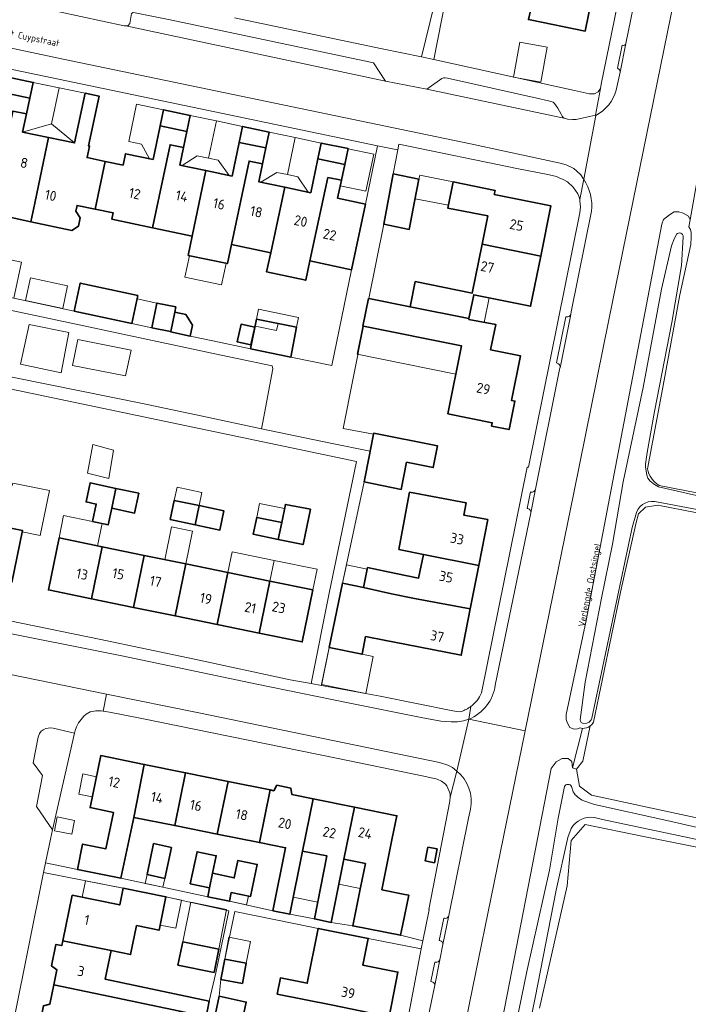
# Model space of a CAD drawing. Header units: metres. Extents: x 149984 to 156489, y 469398 to 478068.
# Tile 300 of 656: x 154175 to 154264, y 471790 to 471922. Entities that reach past the tile are written whole.
import ezdxf
from ezdxf.enums import TextEntityAlignment as Align

# ---------------------------------------------------------------- set-up
doc = ezdxf.new("R2010")
doc.units = ezdxf.units.M
doc.header["$LTSCALE"] = 0.75
for name, color, linetype, lineweight in [('B-WE-GR-BEPLANTING_CULTUUR_HEESTERS-GV', 252, 'Continuous', 18), ('B-WE-GR-GRAS-GV', 252, 'Continuous', 13), ('B-WE-OG-BEBOUWING-GV', 6, 'Continuous', 35), ('B-WE-OG-BEBOUWING-T18', 1, 'Continuous', 18), ('B-WE-OG-BEBOUWING_LUIFEL-GV', 6, 'Continuous', 18), ('B-WE-OG-BEBOUWING_OVERBOUWING-GV', 6, 'Continuous', 18), ('B-WE-OG-TERREIN_ERF-GV', 252, 'Continuous', 18), ('B-WE-OG-TERREIN_OEVER-GV', 252, 'Continuous', 18), ('B-WE-OG-TOPOGRAFIE-T18', 7, 'Continuous', 18), ('B-WE-OG-WATER_SLOOT-GV', 252, 'Continuous', 18), ('B-WE-OG-WEG-GV', 252, 'Continuous', 18), ('B-WE-VH-OPENVERHARDING_BETONSTRAATSTEEN-GV', 252, 'Continuous', 18), ('B-WE-VH-OPENVERHARDING_STRAATBAKSTEEN-GV', 252, 'Continuous', 18), ('B-WE-VH-OPENVERHARDING_TEGEL-GV', 252, 'Continuous', 18)]:
    doc.layers.add(name, color=color, linetype=linetype, lineweight=lineweight)
doc.styles.add('NLCS-ISO-M500-T18', font='NLCS-ISO.ttf', dxfattribs={"height": 0.9})
doc.styles.add('NLCS-ISO-M750-T18', font='NLCS-ISO.ttf', dxfattribs={"height": 1.35})

msp = doc.modelspace()

# ---------------------------------------------------------------- linework, layer by layer
at = {"layer": 'B-WE-GR-BEPLANTING_CULTUUR_HEESTERS-GV', "flags": 128}
msp.add_lwpolyline([(154182.295, 471826.431), (154179.45, 471827.09), (154179.09, 471827.14), (154178.43, 471827.06), (154178.11, 471826.9), (154177.83, 471826.7), (154177.61, 471826.4), (154177.4, 471825.89), (154176.77, 471822.45), (154177.98, 471820.76), (154177.19, 471816.63), (154179.33, 471813.507)], close=True, dxfattribs=at)
at = {"layer": 'B-WE-GR-GRAS-GV', "flags": 128}
for points in [[(154268.14, 471901.05), (154267.46, 471901.12), (154267.15, 471901.12), (154266.85, 471901.08), (154266.51, 471900.99), (154266.33, 471900.85), (154266.19, 471900.55), (154265.91, 471900.27), (154265.621, 471900.252), (154265.399, 471898.965), (154264.73, 471895.207), (154264.576, 471894.258), (154264.8, 471893.9), (154264.87, 471893.5), (154264.87, 471892.88), (154264.84, 471891.9), (154263.37, 471885.13), (154261.02, 471872.51), (154259.006, 471861.839)], [(154260.567, 471859.62), (154272.5, 471857.3), (154298.16, 471852.35), (154313.437, 471849.128), (154314.518, 471849.158)], [(154314.067, 471845.046), (154303.44, 471847.83), (154289.358, 471850.806), (154278.066, 471853.554), (154260.431, 471856.968), (154258.741, 471856.708), (154257.832, 471855.798), (154257.497, 471854.66), (154255.407, 471845.327), (154251.789, 471827.914)], [(154249.515, 471821.622), (154249.905, 471819.348), (154251.529, 471818.114), (154285.9, 471810.707), (154306.366, 471806.744), (154307.926, 471807.069), (154308.618, 471807.85), (154315.575, 471843.657)], [(154251.362, 471827.397), (154250.36, 471822.662), (154249.515, 471821.622)], [(154298.688, 471773.844), (154305.434, 471800.038), (154304.773, 471802.286), (154300.672, 471804.006), (154282.813, 471807.71), (154258.471, 471812.605), (154250.666, 471814.193), (154248.813, 471812.076), (154248.284, 471805.991), (154244.58, 471789.587)]]:
    msp.add_lwpolyline(points, dxfattribs=at)
at = {"layer": 'B-WE-GR-GRAS-GV'}
for points in [[(154259.006, 471861.839, 0.2058456), (154260.567, 471859.62)], [(154251.789, 471827.914, -0.1097795), (154251.362, 471827.397)]]:
    msp.add_lwpolyline(points, format="xyb", dxfattribs=at)
at = {"layer": 'B-WE-OG-BEBOUWING-GV', "flags": 128}
for points in [[(154244.573, 471928.313), (154241.791, 471928.868), (154241.772, 471928.771), (154233.158, 471930.498), (154232.56, 471927.622), (154243.868, 471925.336), (154243.082, 471922.024), (154243.303, 471921.979), (154250.692, 471920.473), (154251.968, 471926.84)], [(154172.725, 471912.261), (154176.309, 471911.49), (154176.764, 471913.606), (154173.177, 471914.362)], [(154171.125, 471896.063), (154171.65, 471898.56), (154174.048, 471909.748), (154175.854, 471909.374), (154176.309, 471911.49), (154172.725, 471912.261), (154171.745, 471907.708), (154168.274, 471908.438), (154166.427, 471899.66), (154165.901, 471897.162)], [(154186.386, 471903.024), (154183.976, 471903.526), (154184.299, 471905.066), (154184.163, 471905.095), (154185.607, 471911.742), (154183.73, 471912.138), (154182.295, 471905.488), (154178.814, 471906.22), (154176.976, 471897.438), (154176.443, 471894.944), (154181.919, 471893.773), (154182.833, 471894.365), (154183.063, 471895.441), (154182.47, 471896.354), (154182.632, 471897.124), (154185.063, 471896.618)], [(154178.814, 471906.22), (154175.334, 471906.952), (154175.854, 471909.374), (154174.048, 471909.748), (154171.65, 471898.56), (154171.125, 471896.063), (154176.443, 471894.944), (154176.976, 471897.438)], [(154197.343, 471907.023), (154197.791, 471909.174), (154197.792, 471909.177), (154194.214, 471909.928), (154193.761, 471907.77)], [(154195.096, 471905.251), (154196.894, 471904.872), (154197.343, 471907.023), (154193.761, 471907.77), (154192.816, 471903.274), (154189.12, 471904.051), (154188.801, 471902.521), (154186.386, 471903.024), (154185.063, 471896.618), (154187.467, 471896.117), (154187.29, 471895.265), (154192.718, 471894.122)], [(154204.329, 471905.56), (154207.908, 471904.814), (154208.353, 471906.948), (154208.354, 471906.953), (154204.777, 471907.702)], [(154199.894, 471901.785), (154196.404, 471902.519), (154196.894, 471904.872), (154195.096, 471905.251), (154192.718, 471894.122), (154198.05, 471892.999)], [(154205.665, 471903.058), (154207.462, 471902.679), (154207.908, 471904.814), (154204.329, 471905.56), (154203.385, 471901.05), (154199.894, 471901.785), (154198.05, 471892.999), (154197.51, 471890.424), (154202.757, 471889.323), (154203.297, 471891.894)], [(154214.886, 471903.358), (154218.473, 471902.607), (154218.917, 471904.726), (154215.33, 471905.478)], [(154208.566, 471890.785), (154210.45, 471899.563), (154206.965, 471900.296), (154207.462, 471902.679), (154205.665, 471903.058), (154203.297, 471891.894)], [(154213.81, 471889.681), (154216.23, 471900.862), (154218.03, 471900.492), (154218.473, 471902.607), (154214.886, 471903.358), (154213.936, 471898.829), (154210.45, 471899.563), (154208.566, 471890.785), (154208.015, 471888.219), (154213.255, 471887.095)], [(154216.23, 471900.862), (154213.81, 471889.681), (154219.39, 471888.506), (154221.24, 471897.293), (154217.524, 471898.074), (154218.03, 471900.492)], [(154224.976, 471901.338), (154223.699, 471894.608), (154227.129, 471893.914), (154227.834, 471897.628), (154228.406, 471900.644)], [(154236.892, 471891.931), (154244.737, 471890.338), (154246.102, 471897.058), (154238.507, 471898.598), (154238.616, 471899.137), (154232.999, 471900.263), (154232.28, 471896.76), (154237.658, 471895.71)], [(154244.737, 471890.338), (154236.892, 471891.931), (154235.561, 471885.37), (154227.916, 471886.919), (154227.228, 471883.526), (154235.119, 471881.976), (154235.761, 471885.165), (154243.373, 471883.619)], [(154190.787, 471885.065), (154183.05, 471886.72), (154182.244, 471882.97), (154189.98, 471881.308)], [(154195.709, 471882.82), (154195.852, 471883.517), (154193.316, 471884.036), (154192.641, 471880.739), (154195.139, 471880.227), (154195.176, 471880.219)], [(154235.091, 471881.839), (154235.119, 471881.976), (154227.228, 471883.526), (154221.683, 471884.651), (154221.662, 471884.655), (154220.916, 471880.97), (154220.981, 471880.957), (154234.126, 471878.294), (154232.288, 471869.229), (154238.245, 471868.022), (154238.153, 471867.569), (154240.485, 471867.095), (154241.262, 471870.917), (154240.812, 471871.009), (154242.022, 471876.967), (154238.004, 471877.784), (154238.693, 471881.174)], [(154195.133, 471880.201), (154197.797, 471879.629), (154198.109, 471881.078), (154197.187, 471882.503), (154195.709, 471882.82), (154195.176, 471880.219), (154195.139, 471880.227)], [(154206.426, 471880.813), (154204.588, 471881.208), (154204.08, 471878.841), (154205.917, 471878.446)], [(154211.237, 471876.813), (154212.031, 471880.799), (154206.678, 471881.884), (154205.868, 471877.93)], [(154221.069, 471860.077), (154226.04, 471859.084), (154226.769, 471862.732), (154230.34, 471862.018), (154230.918, 471864.908), (154222.376, 471866.615), (154222.346, 471866.463), (154221.893, 471864.201), (154221.798, 471863.725)], [(154187.837, 471859.221), (154184.372, 471859.962), (154183.826, 471857.409), (154185.196, 471857.115), (154184.702, 471854.805), (154186.796, 471854.356), (154187.27, 471856.574)], [(154187.837, 471859.221), (154187.27, 471856.574), (154190.33, 471855.919), (154190.897, 471858.566)], [(154229.017, 471850.368), (154236.426, 471848.884), (154237.631, 471855.041), (154234.423, 471855.642), (154234.733, 471857.294), (154227.166, 471858.712), (154226.856, 471857.061), (154226.45, 471854.894), (154225.728, 471851.043)], [(154168.222, 471847.778), (154173.888, 471846.617), (154175.316, 471853.583), (154172.397, 471854.181), (154173.115, 471857.688), (154170.272, 471858.311), (154169.546, 471854.765)], [(154198.981, 471856.908), (154195.656, 471857.62), (154195.109, 471855.063), (154198.434, 471854.351)], [(154198.981, 471856.908), (154198.434, 471854.351), (154201.759, 471853.64), (154202.306, 471856.197)], [(154210.045, 471854.647), (154209.58, 471852.388), (154212.907, 471851.704), (154213.876, 471856.418), (154210.544, 471857.072)], [(154209.58, 471852.388), (154210.045, 471854.647), (154206.69, 471855.336), (154206.226, 471853.077)], [(154184.55, 471844.433), (154185.978, 471851.398), (154180.214, 471852.579), (154178.787, 471845.614)], [(154184.55, 471844.433), (154190.167, 471843.282), (154191.594, 471850.247), (154185.978, 471851.398)], [(154191.594, 471850.247), (154190.167, 471843.282), (154195.784, 471842.131), (154197.211, 471849.096)], [(154220.992, 471845.948), (154224.762, 471845.115), (154227.811, 471844.491), (154235.295, 471843.107), (154236.426, 471848.884), (154229.017, 471850.368), (154228.37, 471847.214), (154225.319, 471847.838), (154221.538, 471848.612)], [(154202.827, 471847.945), (154197.211, 471849.096), (154195.784, 471842.131), (154201.4, 471840.98)], [(154207.017, 471839.829), (154208.444, 471846.794), (154202.827, 471847.945), (154201.4, 471840.98)], [(154208.444, 471846.794), (154207.017, 471839.829), (154212.78, 471838.648), (154214.208, 471845.613)], [(154224.762, 471845.115), (154220.992, 471845.948), (154218.171, 471846.526), (154216.404, 471837.905), (154220.794, 471837.006), (154221.278, 471839.369), (154223.976, 471838.841), (154226.548, 471838.338), (154234.074, 471836.866), (154235.295, 471843.107), (154227.811, 471844.491)], [(154191.621, 471822.246), (154185.804, 471823.426), (154184.38, 471816.47), (154187.502, 471815.82), (154186.503, 471810.942), (154183.378, 471811.582), (154182.683, 471808.194), (154188.492, 471807.004), (154190.24, 471815.14)], [(154197.168, 471821.121), (154191.621, 471822.246), (154190.24, 471815.14), (154195.72, 471814.048)], [(154201.406, 471812.915), (154202.85, 471819.969), (154197.168, 471821.121), (154195.72, 471814.048)], [(154202.85, 471819.969), (154201.406, 471812.915), (154207.057, 471811.789), (154208.497, 471818.824)], [(154212.807, 471810.643), (154214.244, 471817.658), (154211.373, 471818.24), (154211.258, 471819.08), (154209.394, 471819.458), (154208.975, 471818.727), (154208.497, 471818.824), (154207.057, 471811.789), (154210.545, 471811.094), (154208.862, 471802.65), (154211.124, 471802.199)], [(154216.678, 471801.092), (154218.361, 471809.536), (154219.794, 471816.533), (154214.244, 471817.658), (154212.807, 471810.643), (154216.099, 471809.987), (154214.416, 471801.543)], [(154219.794, 471816.533), (154218.361, 471809.536), (154221.237, 471808.963), (154220.586, 471805.749), (154219.548, 471800.622), (154225.963, 471799.366), (154226.209, 471800.621), (154227.041, 471804.727), (154226.541, 471804.828), (154223.454, 471805.454), (154224.852, 471812.35), (154225.467, 471815.382)], [(154195.273, 471811.13), (154192.887, 471811.64), (154191.998, 471807.481), (154194.384, 471806.971)], [(154229.618, 471811.169), (154229.251, 471809.323), (154230.48, 471809.079), (154230.847, 471810.924)], [(154197.799, 471806.243), (154200.38, 471805.704), (154200.789, 471807.661), (154201.278, 471810.006), (154198.697, 471810.545)], [(154203.282, 471805.098), (154205.863, 471804.559), (154206.761, 471808.861), (154204.18, 471809.4), (154203.691, 471807.056), (154200.789, 471807.661), (154200.38, 471805.704), (154200.132, 471804.516), (154203.034, 471803.91)], [(154180.726, 471798.64), (154187.18, 471797.309), (154189.798, 471796.769), (154190.6, 471800.661), (154193.611, 471800.045), (154194.524, 471804.512), (154188.803, 471805.682), (154188.342, 471803.429), (154181.974, 471804.733)], [(154216.886, 471790.007), (154224.426, 471788.459), (154225.611, 471794.422), (154220.921, 471795.354), (154221.634, 471798.944), (154214.922, 471800.277), (154213.462, 471792.927), (154209.864, 471793.642), (154209.436, 471791.487)], [(154187.18, 471797.309), (154180.726, 471798.64), (154180.589, 471797.973), (154179.805, 471798.134), (154179.221, 471795.283), (154179.927, 471794.741), (154179.514, 471792.729), (154185.955, 471791.378), (154196.382, 471789.191), (154199.902, 471788.453), (154200.343, 471790.558), (154186.39, 471793.485)], [(154200.983, 471794.365), (154201.603, 471797.487), (154196.783, 471798.48), (154196.14, 471795.363)], [(154202.407, 471796.178), (154201.887, 471793.456), (154204.772, 471792.905), (154205.292, 471795.626)], [(154179.514, 471792.729), (154178.983, 471790.136), (154178.121, 471789.915), (154177.537, 471787.064), (154178.321, 471786.903), (154178.258, 471786.598), (154184.677, 471785.194), (154187.326, 471784.647), (154187.949, 471787.664), (154195.72, 471786.034), (154196.382, 471789.191), (154185.955, 471791.378)], [(154201.665, 471791.189), (154200.812, 471787.193), (154204.436, 471786.419), (154205.289, 471790.415)]]:
    msp.add_lwpolyline(points, close=True, dxfattribs=at)
at = {"layer": 'B-WE-OG-BEBOUWING_LUIFEL-GV', "flags": 128}
for points in [[(154180.215, 471912.88), (154176.764, 471913.606), (154176.309, 471911.49), (154175.854, 471909.374), (154175.334, 471906.952), (154179.198, 471908.047)], [(154183.73, 471912.138), (154180.215, 471912.88), (154179.198, 471908.047), (154182.295, 471905.488)], [(154192.816, 471903.274), (154194.214, 471909.928), (154190.604, 471910.686), (154189.552, 471905.679), (154191.247, 471905.323), (154192.343, 471903.373)], [(154201.282, 471908.446), (154197.791, 471909.174), (154196.404, 471902.519), (154196.694, 471902.458), (154198.722, 471903.765), (154200.241, 471903.448)], [(154201.282, 471908.446), (154200.241, 471903.448), (154201.505, 471903.185), (154203.02, 471901.127), (154203.385, 471901.05), (154204.777, 471907.702)], [(154211.839, 471906.22), (154208.353, 471906.948), (154207.462, 471902.679), (154206.965, 471900.296), (154207.238, 471900.239), (154209.379, 471901.542), (154210.801, 471901.245)], [(154211.839, 471906.22), (154210.801, 471901.245), (154212.212, 471900.95), (154213.579, 471898.904), (154213.936, 471898.829), (154215.33, 471905.478)], [(154218.916, 471904.722), (154218.03, 471900.492), (154217.878, 471899.765), (154221.321, 471899.044), (154222.359, 471904.002)], [(154232.364, 471897.168), (154232.999, 471900.263), (154228.517, 471901.183), (154228.406, 471900.644), (154227.907, 471898.013)], [(154197.672, 471890.39), (154197.07, 471887.52), (154201.992, 471886.487), (154202.595, 471889.357)], [(154237.149, 471881.459), (154237.817, 471884.747), (154235.761, 471885.165), (154235.091, 471881.839)], [(154193.316, 471884.036), (154190.687, 471884.601), (154189.98, 471881.308), (154192.641, 471880.739)], [(154206.678, 471881.884), (154206.487, 471880.952), (154209.352, 471880.357), (154209.549, 471881.302), (154212.031, 471880.799), (154212.301, 471882.132), (154206.948, 471883.217)], [(154220.916, 471880.97), (154220.149, 471877.185), (154233.358, 471874.507), (154234.126, 471878.294), (154220.981, 471880.957)], [(154173.115, 471857.688), (154172.397, 471854.181), (154175.316, 471853.583), (154175.277, 471853.391), (154177.686, 471852.897), (154178.923, 471858.932), (154174.006, 471859.94), (154173.932, 471859.595), (154173.541, 471859.679)], [(154195.656, 471857.62), (154198.981, 471856.908), (154199.355, 471858.657), (154196.03, 471859.369)], [(154206.69, 471855.336), (154210.045, 471854.647), (154210.428, 471856.509), (154207.073, 471857.199)], [(154180.214, 471852.579), (154185.355, 471851.526), (154185.971, 471854.533), (154180.83, 471855.586)], [(154194.404, 471849.671), (154194.669, 471849.617), (154197.211, 471849.096), (154198.108, 471853.474), (154195.288, 471854.052)], [(154202.827, 471847.945), (154208.444, 471846.794), (154209.012, 471849.564), (154203.395, 471850.715)], [(154209.012, 471849.564), (154208.444, 471846.794), (154214.208, 471845.613), (154214.776, 471848.383)], [(154221.495, 471848.404), (154218.7, 471849.001), (154218.171, 471846.526), (154220.992, 471845.948)], [(154216.404, 471837.905), (154215.388, 471832.946), (154221.286, 471831.737), (154222.303, 471836.697), (154220.794, 471837.006)], [(154184.674, 471817.908), (154185.225, 471820.599), (154183.415, 471820.97), (154182.864, 471818.278)], [(154217.7, 471806.219), (154220.564, 471805.639), (154221.237, 471808.963), (154218.361, 471809.536)], [(154191.998, 471807.481), (154191.747, 471806.308), (154194.133, 471805.798), (154194.384, 471806.971)], [(154183.327, 471804.456), (154188.342, 471803.429), (154188.803, 471805.682), (154183.755, 471806.661)], [(154194.524, 471804.512), (154193.752, 471800.733), (154195.845, 471800.305), (154196.61, 471804.044)], [(154205.581, 471804.618), (154203.282, 471805.098), (154203.038, 471803.929), (154205.337, 471803.449)], [(154201.603, 471797.487), (154202.659, 471802.803), (154197.853, 471803.775), (154196.783, 471798.48)], [(154214.416, 471801.543), (154214.866, 471803.801), (154211.574, 471804.457), (154211.124, 471802.199)], [(154202.407, 471796.178), (154205.292, 471795.626), (154205.851, 471798.549), (154202.965, 471799.1)]]:
    msp.add_lwpolyline(points, close=True, dxfattribs=at)
at = {"layer": 'B-WE-OG-BEBOUWING_OVERBOUWING-GV', "flags": 128}
for points in [[(154241.086, 471914.309), (154244.729, 471913.654), (154245.568, 471918.314), (154241.925, 471918.969)], [(154168.948, 471885.826), (154174.164, 471884.706), (154175.202, 471889.538), (154169.986, 471890.659)], [(154175.716, 471884.372), (154180.709, 471883.3), (154181.366, 471886.358), (154176.373, 471887.43)], [(154184.719, 471865.101), (154184.042, 471861.276), (154186.875, 471860.542), (154187.523, 471864.357)], [(154179.606, 471813.37), (154181.932, 471812.909), (154182.297, 471814.745), (154179.971, 471815.206)]]:
    msp.add_lwpolyline(points, close=True, dxfattribs=at)
at = {"layer": 'B-WE-OG-TERREIN_ERF-GV', "flags": 128}
for points in [[(154243.303, 471921.979), (154243.082, 471922.024), (154243.868, 471925.336), (154232.56, 471927.622), (154230.392, 471916.666), (154249.25, 471912.51), (154251.24, 471912.09), (154251.94, 471912.08), (154252.42, 471912.32), (154252.715, 471912.777), (154252.81, 471913.347), (154258.872, 471943.028), (154253.417, 471944.199), (154251.691, 471944.569), (154249.897, 471944.954), (154239.177, 471947.135), (154238.818, 471945.4), (154246.681, 471943.775), (154246.09, 471940.916), (154254.443, 471939.19), (154253.159, 471932.784), (154251.968, 471926.84), (154250.692, 471920.473)], [(154206.426, 471880.813), (154205.917, 471878.446), (154204.08, 471878.841), (154204.588, 471881.208)], [(154213.977, 471833.077), (154216.38, 471845.17), (154220.05, 471862.82), (154212.199, 471864.489), (154181.312, 471870.943), (154150.98, 471877.28), (154145.623, 471878.401), (154144.477, 471872.806), (154141.44, 471873.428), (154136.497, 471849.056), (154141.549, 471848.029), (154157.87, 471844.71), (154175.352, 471841.122), (154185.59, 471839.02), (154198.35, 471836.36), (154211.19, 471833.59)], [(154187.27, 471856.574), (154186.796, 471854.356), (154184.702, 471854.805), (154185.196, 471857.115), (154183.826, 471857.409), (154184.372, 471859.962), (154187.837, 471859.221), (154190.897, 471858.566), (154190.33, 471855.919)], [(154198.434, 471854.351), (154195.109, 471855.063), (154195.656, 471857.62), (154198.981, 471856.908), (154202.306, 471856.197), (154201.759, 471853.64)], [(154210.045, 471854.647), (154210.544, 471857.072), (154213.876, 471856.418), (154212.907, 471851.704), (154209.58, 471852.388), (154206.226, 471853.077), (154206.69, 471855.336)], [(154197.211, 471849.096), (154202.827, 471847.945), (154208.444, 471846.794), (154214.208, 471845.613), (154212.78, 471838.648), (154207.017, 471839.829), (154201.4, 471840.98), (154195.784, 471842.131), (154190.167, 471843.282), (154184.55, 471844.433), (154178.787, 471845.614), (154180.214, 471852.579), (154185.978, 471851.398), (154191.594, 471850.247)], [(154182.683, 471808.194), (154183.378, 471811.582), (154186.503, 471810.942), (154187.502, 471815.82), (154184.38, 471816.47), (154185.804, 471823.426), (154191.621, 471822.246), (154197.168, 471821.121), (154202.85, 471819.969), (154208.497, 471818.824), (154208.975, 471818.727), (154209.394, 471819.458), (154211.258, 471819.08), (154211.373, 471818.24), (154214.244, 471817.658), (154219.794, 471816.533), (154225.467, 471815.382), (154224.852, 471812.35), (154223.454, 471805.454), (154226.541, 471804.828), (154227.041, 471804.727), (154226.209, 471800.621), (154225.963, 471799.366), (154228.933, 471798.632), (154229.769, 471802.784), (154229.72, 471802.794), (154232.55, 471817.306), (154232.58, 471817.84), (154232.58, 471818.2), (154232.55, 471818.46), (154232.13, 471819.38), (154231.96, 471819.62), (154231.42, 471820.01), (154230.86, 471820.28), (154229.06, 471820.67), (154217.38, 471823.08), (154191.3, 471828.41), (154186.97, 471829.23), (154186.104, 471829.377), (154185.85, 471829.42), (154185.15, 471829.42), (154184.91, 471829.39), (154184.39, 471829.29), (154183.87, 471828.98), (154183.55, 471828.72), (154183.34, 471828.48), (154182.84, 471827.84), (154182.57, 471827.3), (154182.39, 471826.81), (154182.295, 471826.431), (154179.33, 471813.507), (154179.05, 471812.23), (154178.413, 471809.08)], [(154201.406, 471812.915), (154195.72, 471814.048), (154190.24, 471815.14), (154188.492, 471807.004), (154200.132, 471804.516), (154200.38, 471805.704), (154197.799, 471806.243), (154198.697, 471810.545), (154201.278, 471810.006), (154200.789, 471807.661), (154203.691, 471807.056), (154204.18, 471809.4), (154206.761, 471808.861), (154205.863, 471804.559), (154203.282, 471805.098), (154203.034, 471803.91), (154208.862, 471802.65), (154210.545, 471811.094), (154207.057, 471811.789)], [(154194.384, 471806.971), (154191.998, 471807.481), (154192.887, 471811.64), (154195.273, 471811.13)], [(154229.618, 471811.169), (154230.847, 471810.924), (154230.48, 471809.079), (154229.251, 471809.323)], [(154211.124, 471802.199), (154214.416, 471801.543), (154216.099, 471809.987), (154212.807, 471810.643)], [(154218.361, 471809.536), (154216.678, 471801.092), (154219.548, 471800.622), (154220.586, 471805.749), (154221.237, 471808.963)], [(154200.343, 471790.558), (154201.22, 471794.323), (154201.891, 471797.536), (154202.938, 471802.625), (154194.524, 471804.512), (154193.611, 471800.045), (154190.6, 471800.661), (154189.798, 471796.769), (154187.18, 471797.309), (154186.39, 471793.485)], [(154201.603, 471797.487), (154200.983, 471794.365), (154196.14, 471795.363), (154196.783, 471798.48)]]:
    msp.add_lwpolyline(points, close=True, dxfattribs=at)
for points in [[(154203.71, 471922.26), (154223.47, 471918.08), (154228.74, 471917.03), (154230.438, 471923.957)], [(154196.894, 471904.872), (154196.404, 471902.519), (154199.894, 471901.785), (154203.385, 471901.05), (154204.329, 471905.56), (154204.777, 471907.702), (154208.354, 471906.953), (154208.353, 471906.948), (154207.908, 471904.814), (154207.462, 471902.679), (154206.965, 471900.296), (154210.45, 471899.563), (154213.936, 471898.829), (154214.886, 471903.358), (154215.33, 471905.478), (154218.917, 471904.726), (154218.473, 471902.607), (154218.03, 471900.492), (154217.524, 471898.074), (154221.24, 471897.293), (154222.887, 471905.12), (154155.305, 471919.233)], [(154173.177, 471914.362), (154176.764, 471913.606), (154176.309, 471911.49), (154175.854, 471909.374), (154175.334, 471906.952), (154178.814, 471906.22), (154182.295, 471905.488), (154183.73, 471912.138), (154185.607, 471911.742), (154184.163, 471905.095), (154184.299, 471905.066), (154183.976, 471903.526), (154186.386, 471903.024), (154188.801, 471902.521), (154189.12, 471904.051), (154192.816, 471903.274), (154193.761, 471907.77), (154194.214, 471909.928), (154197.792, 471909.177), (154197.791, 471909.174), (154197.343, 471907.023), (154196.894, 471904.872)], [(154249.949, 471897.751), (154249.978, 471897.905), (154249.85, 471898.38), (154249.69, 471898.66), (154249.4, 471899.1), (154249.06, 471899.55), (154248.31, 471900.26), (154247.71, 471900.58), (154247.19, 471900.8), (154246.82, 471901.01), (154245.67, 471901.26), (154241.74, 471902.03), (154225.737, 471905.346), (154225.587, 471904.556), (154224.976, 471901.338), (154228.406, 471900.644), (154227.834, 471897.628), (154227.129, 471893.914), (154223.699, 471894.608), (154221.683, 471884.651), (154227.228, 471883.526), (154227.916, 471886.919), (154235.561, 471885.37), (154236.892, 471891.931), (154237.658, 471895.71), (154232.28, 471896.76), (154232.999, 471900.263), (154238.616, 471899.137), (154238.507, 471898.598), (154246.102, 471897.058), (154244.737, 471890.338), (154243.373, 471883.619), (154235.761, 471885.165), (154235.119, 471881.976), (154235.091, 471881.839), (154238.693, 471881.174), (154238.004, 471877.784), (154242.022, 471876.967), (154240.812, 471871.009), (154241.262, 471870.917), (154240.485, 471867.095), (154238.153, 471867.569), (154238.245, 471868.022), (154232.288, 471869.229), (154234.126, 471878.294), (154220.981, 471880.957), (154218.26, 471867.26), (154222.346, 471866.463), (154222.376, 471866.615), (154230.918, 471864.908), (154230.34, 471862.018), (154226.769, 471862.732), (154226.04, 471859.084), (154221.069, 471860.077), (154218.171, 471846.526), (154220.992, 471845.948), (154221.538, 471848.612), (154225.319, 471847.838), (154228.37, 471847.214), (154229.017, 471850.368), (154225.728, 471851.043), (154226.45, 471854.894), (154226.856, 471857.061), (154227.166, 471858.712), (154234.733, 471857.294), (154234.423, 471855.642), (154237.631, 471855.041), (154236.426, 471848.884), (154235.295, 471843.107), (154234.074, 471836.866), (154226.548, 471838.338), (154223.976, 471838.841), (154221.278, 471839.369), (154220.794, 471837.006), (154216.404, 471837.905)], [(154158.372, 471888.098), (154182.244, 471882.97), (154183.05, 471886.72), (154190.787, 471885.065), (154189.98, 471881.308), (154195.133, 471880.201), (154195.139, 471880.227), (154192.641, 471880.739), (154193.316, 471884.036), (154195.852, 471883.517), (154195.709, 471882.82), (154197.187, 471882.503), (154198.109, 471881.078), (154197.797, 471879.629), (154200.82, 471878.98), (154205.868, 471877.93), (154206.678, 471881.884), (154212.031, 471880.799), (154211.237, 471876.813), (154216.73, 471875.67), (154219.39, 471888.506), (154213.81, 471889.681), (154213.255, 471887.095), (154208.015, 471888.219), (154208.566, 471890.785), (154203.297, 471891.894), (154202.757, 471889.323), (154197.51, 471890.424), (154198.05, 471892.999), (154192.718, 471894.122), (154187.29, 471895.265), (154187.467, 471896.117), (154185.063, 471896.618), (154182.632, 471897.124), (154182.47, 471896.354), (154183.063, 471895.441), (154182.833, 471894.365), (154181.919, 471893.773), (154176.443, 471894.944), (154171.125, 471896.063)], [(154236.807, 471831.822), (154242.926, 471862.083), (154243.08, 471862.069), (154249.97, 471896.108)], [(154172.397, 471854.181), (154175.316, 471853.583), (154173.888, 471846.617)], [(154216.404, 471837.905), (154215.363, 471832.823), (154223.23, 471831.38), (154232.95, 471829.42), (154233.51, 471829.33), (154233.81, 471829.31), (154234.07, 471829.33)], [(154250.327, 471827.071), (154248.99, 471821.81), (154249.515, 471821.622)], [(154249.515, 471821.622), (154250.36, 471822.662), (154251.362, 471827.397)], [(154178.121, 471789.915), (154178.983, 471790.136), (154179.514, 471792.729), (154179.927, 471794.741), (154179.221, 471795.283), (154179.805, 471798.134), (154180.589, 471797.973), (154180.726, 471798.64), (154181.974, 471804.733), (154188.342, 471803.429), (154188.803, 471805.682), (154178.145, 471807.75), (154174.2, 471788.23)], [(154216.886, 471790.007), (154209.436, 471791.487), (154209.864, 471793.642), (154213.462, 471792.927), (154214.922, 471800.277), (154211.867, 471800.884), (154203.768, 471802.546), (154202.407, 471796.178), (154205.292, 471795.626), (154204.772, 471792.905), (154201.887, 471793.456), (154201.665, 471791.189), (154205.289, 471790.415), (154204.436, 471786.419)], [(154227.068, 471788.836), (154228.724, 471797.535), (154221.634, 471798.944), (154220.921, 471795.354), (154225.611, 471794.422), (154224.426, 471788.459)]]:
    msp.add_lwpolyline(points, dxfattribs=at)
at = {"layer": 'B-WE-OG-TERREIN_ERF-GV'}
for points in [[(154249.97, 471896.108, 0.0967818), (154249.949, 471897.751)], [(154235.373, 471830.021, 0.1264505), (154236.807, 471831.822)], [(154234.07, 471829.33, 0.0803663), (154235.373, 471830.021)], [(154251.362, 471827.397, -0.1803794), (154250.327, 471827.071)]]:
    msp.add_lwpolyline(points, format="xyb", dxfattribs=at)
at = {"layer": 'B-WE-OG-TERREIN_OEVER-GV', "flags": 128}
for points in [[(154259.006, 471861.839), (154261.02, 471872.51), (154263.37, 471885.13), (154264.84, 471891.9), (154264.87, 471892.88), (154264.87, 471893.5), (154264.8, 471893.9), (154264.576, 471894.258), (154264.73, 471895.207), (154264.506, 471895.691), (154263.818, 471896.063), (154263.223, 471896.267), (154262.59, 471896.249), (154261.995, 471895.858), (154261.177, 471895.226), (154260.953, 471894.612), (154250.807, 471841.535), (154248.145, 471828.912), (154248.131, 471828.248), (154248.323, 471827.761), (154248.647, 471827.185), (154249.194, 471826.948), (154249.637, 471826.993), (154249.991, 471827.126)], [(154250.001, 471828.212), (154250.686, 471833.275), (154252.888, 471844.528), (154254.319, 471851.75), (154255.787, 471860.105), (154258.46, 471872.722), (154260.883, 471885.889), (154262.246, 471891.696), (154262.567, 471892.514), (154262.904, 471893.26)], [(154263.808, 471892.91), (154263.566, 471889.09), (154262.29, 471881.451), (154259.942, 471869.531), (154258.987, 471864.037), (154258.754, 471862.466), (154258.753, 471862.091), (154258.93, 471860.99), (154259.09, 471860.57), (154259.4, 471860.2), (154259.96, 471859.76), (154260.489, 471859.431), (154265.577, 471858.282), (154275.194, 471856.159), (154289.425, 471853.779), (154304.205, 471850.748), (154314.909, 471848.477)], [(154314.518, 471849.158), (154313.437, 471849.128), (154298.16, 471852.35), (154272.5, 471857.3), (154260.567, 471859.62)], [(154315.138, 471845.727), (154313.578, 471846.377), (154306.756, 471848.001), (154290.403, 471851.166), (154273.246, 471854.958), (154260.438, 471857.393)], [(154257.532, 471856.013), (154256.987, 471853.979), (154251.581, 471828.434), (154251.5, 471828.24), (154251.22, 471827.91), (154250.92, 471827.77), (154250.5, 471827.75)], [(154251.789, 471827.914), (154255.407, 471845.327), (154257.497, 471854.66), (154257.832, 471855.798), (154258.741, 471856.708), (154260.431, 471856.968), (154278.066, 471853.554), (154289.358, 471850.806), (154303.44, 471847.83), (154314.067, 471845.046)], [(154315.575, 471843.657), (154308.618, 471807.85), (154307.926, 471807.069), (154306.366, 471806.744), (154285.9, 471810.707), (154251.529, 471818.114), (154249.905, 471819.348), (154249.515, 471821.622), (154248.99, 471821.81), (154248.898, 471822.651), (154248.382, 471823.05), (154247.599, 471823.05), (154246.787, 471822.592), (154246.137, 471821.706), (154232.11, 471749.577)], [(154233.503, 471745.317), (154233.861, 471749.068), (154235.31, 471756.883), (154236.223, 471762.368), (154238.932, 471775.373), (154242.867, 471794.503), (154245.906, 471808.082), (154247.046, 471815.065), (154247.894, 471819.282)], [(154248.847, 471819.278), (154249.078, 471818.587)], [(154250.498, 471817.373), (154251.919, 471816.863), (154261.616, 471814.729), (154274.181, 471811.896), (154296.741, 471807.239), (154305.544, 471805.64)], [(154304.757, 471803.176), (154299.943, 471804.554), (154287.576, 471807.455), (154267.755, 471811.759), (154253.021, 471814.891), (154251.912, 471815.123)], [(154244.58, 471789.587), (154248.284, 471805.991), (154248.813, 471812.076), (154250.666, 471814.193), (154258.471, 471812.605), (154282.813, 471807.71), (154300.672, 471804.006), (154304.773, 471802.286), (154305.434, 471800.038), (154298.688, 471773.844)], [(154248.789, 471813.675), (154248.344, 471812.456), (154246.799, 471805.417), (154243.99, 471790.969), (154239.594, 471769.669), (154236.444, 471754.221), (154235.01, 471746.981), (154234.527, 471745)]]:
    msp.add_lwpolyline(points, dxfattribs=at)
at = {"layer": 'B-WE-OG-TERREIN_OEVER-GV'}
for points in [[(154262.904, 471893.26, -0.7053753), (154263.808, 471892.91)], [(154260.567, 471859.62, -0.2058456), (154259.006, 471861.839)], [(154260.438, 471857.393, 0.3848386), (154257.532, 471856.013)], [(154250.5, 471827.75, -0.4211208), (154250.001, 471828.212)], [(154249.991, 471827.126, 0.0550765), (154250.327, 471827.071)], [(154250.327, 471827.071, 0.1803794), (154251.362, 471827.397)], [(154251.362, 471827.397, 0.1097795), (154251.789, 471827.914)], [(154247.894, 471819.282, -0.6254233), (154248.847, 471819.278)], [(154249.078, 471818.587, 0.1732492), (154250.498, 471817.373)], [(154251.912, 471815.123, 0.3133491), (154248.789, 471813.675)]]:
    msp.add_lwpolyline(points, format="xyb", dxfattribs=at)
at = {"layer": 'B-WE-OG-WATER_SLOOT-GV', "flags": 128}
for points in [[(154262.904, 471893.26), (154262.567, 471892.514), (154262.246, 471891.696), (154260.883, 471885.889), (154258.46, 471872.722), (154255.787, 471860.105), (154254.319, 471851.75), (154252.888, 471844.528), (154250.686, 471833.275), (154250.001, 471828.212)], [(154314.909, 471848.477), (154304.205, 471850.748), (154289.425, 471853.779), (154275.194, 471856.159), (154265.577, 471858.282), (154260.489, 471859.431), (154259.96, 471859.76), (154259.4, 471860.2), (154259.09, 471860.57), (154258.93, 471860.99), (154258.753, 471862.091), (154258.754, 471862.466), (154258.987, 471864.037), (154259.942, 471869.531), (154262.29, 471881.451), (154263.566, 471889.09), (154263.808, 471892.91)], [(154260.438, 471857.393), (154273.246, 471854.958), (154290.403, 471851.166), (154306.756, 471848.001), (154313.578, 471846.377), (154315.138, 471845.727)], [(154250.5, 471827.75), (154250.92, 471827.77), (154251.22, 471827.91), (154251.5, 471828.24), (154251.581, 471828.434), (154256.987, 471853.979), (154257.532, 471856.013)], [(154247.894, 471819.282), (154247.046, 471815.065), (154245.906, 471808.082), (154242.867, 471794.503), (154238.932, 471775.373), (154236.223, 471762.368), (154235.31, 471756.883), (154233.861, 471749.068), (154233.503, 471745.317)], [(154249.078, 471818.587), (154248.847, 471819.278)], [(154305.544, 471805.64), (154296.741, 471807.239), (154274.181, 471811.896), (154261.616, 471814.729), (154251.919, 471816.863), (154250.498, 471817.373)], [(154251.912, 471815.123), (154253.021, 471814.891), (154267.755, 471811.759), (154287.576, 471807.455), (154299.943, 471804.554), (154304.757, 471803.176)], [(154234.527, 471745), (154235.01, 471746.981), (154236.444, 471754.221), (154239.594, 471769.669), (154243.99, 471790.969), (154246.799, 471805.417), (154248.344, 471812.456), (154248.789, 471813.675)]]:
    msp.add_lwpolyline(points, dxfattribs=at)
at = {"layer": 'B-WE-OG-WATER_SLOOT-GV'}
for points in [[(154263.808, 471892.91, 0.7053753), (154262.904, 471893.26)], [(154257.532, 471856.013, -0.3848386), (154260.438, 471857.393)], [(154250.001, 471828.212, 0.4211208), (154250.5, 471827.75)], [(154248.847, 471819.278, 0.6254233), (154247.894, 471819.282)], [(154250.498, 471817.373, -0.1732492), (154249.078, 471818.587)], [(154248.789, 471813.675, -0.3133491), (154251.912, 471815.123)]]:
    msp.add_lwpolyline(points, format="xyb", dxfattribs=at)
at = {"layer": 'B-WE-OG-WEG-GV', "flags": 128}
for points in [[(154267.145, 471947.516), (154264.471, 471933.954), (154253.827, 471881.78), (154249.182, 471858.637), (154242.626, 471826.731), (154231.447, 471771.916), (154226.865, 471749.565), (154228.36, 471745.201)], [(154249.991, 471827.126), (154249.637, 471826.993), (154249.194, 471826.948), (154248.647, 471827.185), (154248.323, 471827.761), (154248.131, 471828.248), (154248.145, 471828.912), (154250.807, 471841.535), (154260.953, 471894.612), (154261.177, 471895.226), (154261.995, 471895.858), (154262.59, 471896.249), (154263.223, 471896.267), (154263.818, 471896.063), (154264.506, 471895.691)], [(154231.411, 471742.541), (154234.055, 471742.099), (154234.689, 471741.974), (154234.811, 471742.542), (154234.061, 471742.676), (154233.395, 471742.808), (154232.857, 471743.274), (154232.068, 471744.206), (154231.566, 471745.497), (154232.11, 471749.577), (154246.137, 471821.706), (154246.787, 471822.592), (154247.599, 471823.05), (154248.382, 471823.05), (154248.898, 471822.651), (154248.99, 471821.81), (154250.327, 471827.071)]]:
    msp.add_lwpolyline(points, dxfattribs=at)
at = {"layer": 'B-WE-OG-WEG-GV'}
msp.add_lwpolyline([(154250.327, 471827.071, -0.0550765), (154249.991, 471827.126)], format="xyb", dxfattribs=at)
at = {"layer": 'B-WE-VH-OPENVERHARDING_BETONSTRAATSTEEN-GV', "flags": 128}
msp.add_lwpolyline([(154157.8, 471921.57), (154180.78, 471916.73), (154235.33, 471905.36), (154247.35, 471902.8), (154248.13, 471902.56), (154249.16, 471902.05), (154249.58, 471901.71), (154250.08, 471901.24), (154250.39, 471900.74), (154250.491, 471900.618), (154252.116, 471909.174), (154252.054, 471909.196), (154251.26, 471909.03), (154249.48, 471908.62), (154248.99, 471908.63), (154248.3, 471908.67), (154248.033, 471908.764), (154229.49, 471912.69), (154223.949, 471913.771), (154189.15, 471921.17), (154188.94, 471921.18), (154180.214, 471923.035)], dxfattribs=at)
for points in [[(154223.949, 471913.771), (154222.33, 471916.243), (154221.1, 471916.49), (154195.12, 471921.99), (154190.39, 471922.94), (154190.13, 471922.97), (154189.93, 471922.83), (154189.85, 471922.31), (154189.68, 471921.51), (154189.48, 471921.23), (154189.15, 471921.17)], [(154229.49, 471912.69), (154248.033, 471908.764), (154247.76, 471908.86), (154247.58, 471909.06), (154247.46, 471909.34), (154247.01, 471910.15), (154246.59, 471910.77), (154246.39, 471910.95), (154245.76, 471911.15), (154244.22, 471911.51), (154232.24, 471914.17), (154231.92, 471914.23), (154231.7, 471914.23), (154231.5, 471914.13)]]:
    msp.add_lwpolyline(points, close=True, dxfattribs=at)
at = {"layer": 'B-WE-VH-OPENVERHARDING_STRAATBAKSTEEN-GV', "flags": 128}
for points in [[(154235.096, 471828.291), (154242.626, 471826.731), (154249.182, 471858.637), (154253.827, 471881.78), (154264.471, 471933.954), (154259.415, 471934.938), (154256.138, 471918.828), (154255.348, 471914.958), (154254.849, 471912.578)], [(154255.639, 471918.573), (154255, 471915.491)], [(154255.348, 471914.958), (154256.138, 471918.828)], [(154252.116, 471909.174), (154250.491, 471900.618)], [(154251.541, 471896.341), (154248.818, 471882.852), (154248.766, 471882.529), (154247.308, 471875.361), (154247.307, 471875.354), (154244.023, 471859.097)], [(154247.308, 471875.361), (154248.766, 471882.529)], [(154248.184, 471882.212), (154248.108, 471882.212), (154246.827, 471876.016), (154246.926, 471876.005)], [(154244.023, 471859.097), (154243.394, 471855.939), (154238.644, 471832.852)], [(154243.43, 471858.727), (154243.358, 471858.758), (154242.918, 471856.549), (154243.008, 471856.535)], [(154243.394, 471855.939), (154244.023, 471859.097)], [(154171.724, 471834.705), (154186.574, 471831.667), (154198.93, 471829.14), (154231.15, 471822.51), (154232.27, 471822.16), (154232.93, 471821.82), (154233.485, 471821.34), (154235.096, 471828.291), (154234.372, 471828.082), (154233.587, 471827.973), (154232.745, 471827.948), (154231.989, 471827.98), (154231.337, 471828.04), (154228.707, 471828.531), (154218.924, 471830.488), (154206.72, 471832.991), (154188.633, 471836.8), (154170.46, 471840.429)], [(154174.2, 471788.23), (154178.145, 471807.75), (154178.413, 471809.08), (154179.05, 471812.23), (154179.33, 471813.507), (154177.19, 471816.63), (154177.98, 471820.76), (154176.77, 471822.45), (154177.4, 471825.89), (154177.61, 471826.4), (154177.83, 471826.7), (154178.11, 471826.9), (154178.43, 471827.06), (154179.09, 471827.14), (154179.45, 471827.09), (154182.295, 471826.431), (154182.39, 471826.81), (154182.57, 471827.3), (154182.84, 471827.84), (154183.34, 471828.48), (154183.55, 471828.72), (154183.87, 471828.98), (154184.39, 471829.29), (154184.91, 471829.39), (154185.15, 471829.42), (154185.85, 471829.42), (154186.104, 471829.377), (154186.574, 471831.667), (154171.724, 471834.705)], [(154209.253, 471688.523), (154208.642, 471685.268), (154206.159, 471673.278), (154211.081, 471672.283), (154214.332, 471688.147), (154223.199, 471731.531), (154223.867, 471734.713), (154226.865, 471749.565), (154231.447, 471771.916), (154242.626, 471826.731), (154235.096, 471828.291), (154233.485, 471821.34)], [(154235.31, 471816.258), (154235.046, 471815.033), (154232.399, 471801.992), (154231.626, 471798.131), (154231.219, 471796.091), (154230.525, 471792.698), (154226.412, 471772.706), (154222.093, 471751.319)], [(154231.626, 471798.131), (154232.399, 471801.992)], [(154231.82, 471801.637), (154231.74, 471801.663), (154231.147, 471798.674), (154231.226, 471798.644)], [(154230.651, 471795.741), (154230.536, 471795.776), (154229.999, 471793.159), (154230.135, 471793.138)], [(154230.525, 471792.698), (154231.219, 471796.091)]]:
    msp.add_lwpolyline(points, dxfattribs=at)
at = {"layer": 'B-WE-VH-OPENVERHARDING_STRAATBAKSTEEN-GV'}
for points in [[(154256.138, 471918.828, -0.4189972), (154255.639, 471918.573)], [(154255, 471915.491, -0.3939012), (154255.348, 471914.958)], [(154254.849, 471912.578, -0.208036), (154252.116, 471909.174)], [(154250.491, 471900.618, -0.1711098), (154251.541, 471896.341)], [(154248.766, 471882.529, -0.4064322), (154248.184, 471882.212)], [(154246.926, 471876.005, -0.3820426), (154247.308, 471875.361)], [(154244.023, 471859.097, -0.3707919), (154243.43, 471858.727)], [(154243.008, 471856.535, -0.399221), (154243.394, 471855.939)], [(154238.644, 471832.852, -0.2660241), (154235.096, 471828.291)], [(154233.485, 471821.34, -0.2804182), (154235.31, 471816.258)], [(154232.399, 471801.992, -0.4262574), (154231.82, 471801.637)], [(154231.226, 471798.644, -0.424025), (154231.626, 471798.131)], [(154231.219, 471796.091, -0.3701892), (154230.651, 471795.741)], [(154230.135, 471793.138, -0.3951982), (154230.525, 471792.698)]]:
    msp.add_lwpolyline(points, format="xyb", dxfattribs=at)
at = {"layer": 'B-WE-VH-OPENVERHARDING_TEGEL-GV', "flags": 128}
for points in [[(154260.757, 471941.545), (154261.314, 471944.269), (154261.385, 471944.556), (154253.801, 471946.182), (154252.102, 471946.509), (154251.691, 471944.569), (154253.417, 471944.199), (154258.872, 471943.028), (154252.81, 471913.347), (154252.715, 471912.777), (154252.054, 471909.196), (154252.116, 471909.174)], [(154256.138, 471918.828), (154259.415, 471934.938), (154259.968, 471937.669)], [(154230.438, 471923.957), (154228.74, 471917.03), (154230.392, 471916.666), (154232.56, 471927.622)], [(154180.214, 471923.035), (154188.94, 471921.18), (154189.15, 471921.17), (154189.48, 471921.23), (154189.68, 471921.51), (154189.85, 471922.31)], [(154190.39, 471922.94), (154195.12, 471921.99), (154221.1, 471916.49), (154222.33, 471916.243), (154223.949, 471913.771), (154229.49, 471912.69), (154231.5, 471914.13), (154231.7, 471914.23), (154231.92, 471914.23), (154232.24, 471914.17), (154244.22, 471911.51), (154245.76, 471911.15), (154246.39, 471910.95), (154246.59, 471910.77), (154247.01, 471910.15), (154247.46, 471909.34), (154247.58, 471909.06), (154247.76, 471908.86), (154248.033, 471908.764), (154248.3, 471908.67), (154248.99, 471908.63), (154249.48, 471908.62), (154251.26, 471909.03), (154252.054, 471909.196), (154252.715, 471912.777), (154252.42, 471912.32), (154251.94, 471912.08), (154251.24, 471912.09), (154249.25, 471912.51), (154230.392, 471916.666), (154228.74, 471917.03), (154223.47, 471918.08), (154203.71, 471922.26)], [(154155.305, 471919.233), (154222.887, 471905.12), (154224.893, 471904.701), (154225.587, 471904.556), (154225.737, 471905.346), (154241.74, 471902.03), (154245.67, 471901.26), (154246.82, 471901.01), (154247.19, 471900.8), (154247.71, 471900.58), (154248.31, 471900.26), (154249.06, 471899.55), (154249.4, 471899.1), (154249.69, 471898.66), (154249.85, 471898.38), (154249.978, 471897.905), (154250.491, 471900.618), (154250.39, 471900.74), (154250.08, 471901.24), (154249.58, 471901.71), (154249.16, 471902.05), (154248.13, 471902.56), (154247.35, 471902.8), (154235.33, 471905.36), (154180.78, 471916.73), (154157.8, 471921.57)], [(154255, 471915.491), (154255.639, 471918.573)], [(154254.849, 471912.578), (154255.348, 471914.958)], [(154161.203, 471885.741), (154182.89, 471881.12), (154201.924, 471877.087), (154204.065, 471876.634), (154208.755, 471875.64), (154208.839, 471875.224), (154207.449, 471867.862), (154207.328, 471867.217), (154216.592, 471865.262), (154221.893, 471864.201), (154222.346, 471866.463), (154218.26, 471867.26), (154220.981, 471880.957), (154220.916, 471880.97), (154221.662, 471884.655), (154221.683, 471884.651), (154223.699, 471894.608), (154224.976, 471901.338), (154225.587, 471904.556), (154224.893, 471904.701), (154222.887, 471905.12), (154221.24, 471897.293), (154219.39, 471888.506), (154216.73, 471875.67), (154211.237, 471876.813), (154205.868, 471877.93), (154200.82, 471878.98), (154197.797, 471879.629), (154195.133, 471880.201), (154189.98, 471881.308), (154182.244, 471882.97), (154158.372, 471888.098)], [(154250.491, 471900.618), (154249.978, 471897.905), (154249.949, 471897.751)], [(154249.97, 471896.108), (154243.08, 471862.069), (154242.926, 471862.083), (154236.807, 471831.822)], [(154248.766, 471882.529), (154248.818, 471882.852), (154251.541, 471896.341)], [(154246.926, 471876.005), (154246.827, 471876.016), (154248.108, 471882.212), (154248.184, 471882.212)], [(154150.98, 471877.28), (154181.312, 471870.943), (154212.199, 471864.489), (154220.05, 471862.82), (154216.38, 471845.17), (154213.977, 471833.077), (154215.363, 471832.823), (154216.404, 471837.905), (154218.171, 471846.526), (154221.069, 471860.077), (154221.798, 471863.725), (154221.893, 471864.201), (154216.592, 471865.262), (154207.328, 471867.217), (154199.207, 471868.93), (154191.39, 471870.58), (154174.375, 471874.04)], [(154244.023, 471859.097), (154247.307, 471875.354), (154247.308, 471875.361)], [(154243.008, 471856.535), (154242.918, 471856.549), (154243.358, 471858.758), (154243.43, 471858.727)], [(154238.644, 471832.852), (154243.394, 471855.939)], [(154215.363, 471832.823), (154213.977, 471833.077), (154211.19, 471833.59), (154198.35, 471836.36), (154185.59, 471839.02), (154175.352, 471841.122), (154157.87, 471844.71), (154141.549, 471848.029), (154141.226, 471846.47), (154170.46, 471840.429), (154188.633, 471836.8), (154206.72, 471832.991), (154218.924, 471830.488), (154228.707, 471828.531), (154231.337, 471828.04), (154231.989, 471827.98), (154232.745, 471827.948), (154233.587, 471827.973), (154234.372, 471828.082), (154235.096, 471828.291), (154235.373, 471830.021)], [(154234.07, 471829.33), (154233.81, 471829.31), (154233.51, 471829.33), (154232.95, 471829.42), (154223.23, 471831.38), (154215.363, 471832.823)], [(154235.373, 471830.021), (154235.096, 471828.291)], [(154233.485, 471821.34), (154232.58, 471817.84), (154232.55, 471817.306), (154229.72, 471802.794), (154229.769, 471802.784), (154228.933, 471798.632), (154228.724, 471797.535), (154227.068, 471788.836), (154227.206, 471788.773), (154219.48, 471751), (154218.74, 471747.057)], [(154232.399, 471801.992), (154235.046, 471815.033), (154235.31, 471816.258)], [(154200.812, 471787.193), (154201.665, 471791.189), (154201.887, 471793.456), (154202.407, 471796.178), (154203.768, 471802.546), (154211.867, 471800.884), (154214.922, 471800.277), (154221.634, 471798.944), (154228.724, 471797.535), (154228.933, 471798.632), (154225.963, 471799.366), (154219.548, 471800.622), (154216.678, 471801.092), (154214.416, 471801.543), (154211.124, 471802.199), (154208.862, 471802.65), (154203.034, 471803.91), (154200.132, 471804.516), (154188.492, 471807.004), (154182.683, 471808.194), (154178.413, 471809.08), (154178.145, 471807.75), (154188.803, 471805.682), (154194.524, 471804.512), (154202.938, 471802.625), (154201.891, 471797.536), (154201.22, 471794.323), (154200.343, 471790.558), (154199.902, 471788.453)], [(154231.226, 471798.644), (154231.147, 471798.674), (154231.74, 471801.663), (154231.82, 471801.637)], [(154231.219, 471796.091), (154231.626, 471798.131)], [(154230.135, 471793.138), (154229.999, 471793.159), (154230.536, 471795.776), (154230.651, 471795.741)], [(154222.093, 471751.319), (154226.412, 471772.706), (154230.525, 471792.698)]]:
    msp.add_lwpolyline(points, dxfattribs=at)
at = {"layer": 'B-WE-VH-OPENVERHARDING_TEGEL-GV'}
for points in [[(154255.639, 471918.573, 0.4189972), (154256.138, 471918.828)], [(154255.348, 471914.958, 0.3939012), (154255, 471915.491)], [(154252.116, 471909.174, 0.208036), (154254.849, 471912.578)], [(154251.541, 471896.341, 0.1711098), (154250.491, 471900.618)], [(154249.949, 471897.751, -0.0967818), (154249.97, 471896.108)], [(154248.184, 471882.212, 0.4064322), (154248.766, 471882.529)], [(154247.308, 471875.361, 0.3820426), (154246.926, 471876.005)], [(154243.43, 471858.727, 0.3707919), (154244.023, 471859.097)], [(154243.394, 471855.939, 0.399221), (154243.008, 471856.535)], [(154235.096, 471828.291, 0.2660241), (154238.644, 471832.852)], [(154236.807, 471831.822, -0.1264505), (154235.373, 471830.021)], [(154235.373, 471830.021, -0.0803663), (154234.07, 471829.33)], [(154235.31, 471816.258, 0.2804182), (154233.485, 471821.34)], [(154231.82, 471801.637, 0.4262574), (154232.399, 471801.992)], [(154231.626, 471798.131, 0.424025), (154231.226, 471798.644)], [(154230.651, 471795.741, 0.3701892), (154231.219, 471796.091)], [(154230.525, 471792.698, 0.3951982), (154230.135, 471793.138)]]:
    msp.add_lwpolyline(points, format="xyb", dxfattribs=at)
at = {"layer": 'B-WE-VH-OPENVERHARDING_TEGEL-GV', "flags": 128}
for points in [[(154207.449, 471867.862), (154208.839, 471875.224), (154208.755, 471875.64), (154204.065, 471876.634), (154201.924, 471877.087), (154182.89, 471881.12), (154161.203, 471885.741), (154160.829, 471885.533), (154159.037, 471877.159), (154174.375, 471874.04), (154191.39, 471870.58), (154199.207, 471868.93), (154207.328, 471867.217)], [(154176.203, 471881.193), (154175.06, 471875.849), (154180.515, 471874.706), (154181.515, 471880.088)], [(154176.203, 471881.193), (154181.515, 471880.088), (154180.515, 471874.706), (154175.06, 471875.849)], [(154182.732, 471879.171), (154182.009, 471875.663), (154189.131, 471874.288), (154189.854, 471877.743)], [(154182.732, 471879.171), (154189.854, 471877.743), (154189.131, 471874.288), (154182.009, 471875.663)], [(154233.485, 471821.34), (154232.93, 471821.82), (154232.27, 471822.16), (154231.15, 471822.51), (154198.93, 471829.14), (154186.574, 471831.667), (154186.104, 471829.377), (154186.97, 471829.23), (154191.3, 471828.41), (154217.38, 471823.08), (154229.06, 471820.67), (154230.86, 471820.28), (154231.42, 471820.01), (154231.96, 471819.62), (154232.13, 471819.38), (154232.55, 471818.46), (154232.58, 471818.2), (154232.58, 471817.84)]]:
    msp.add_lwpolyline(points, close=True, dxfattribs=at)

# ---------------------------------------------------------------- texts
at = {"layer": 'B-WE-OG-BEBOUWING-T18', "style": 'NLCS-ISO-M750-T18'}
for s, rotation, p in [('8', 348.2, (154175.542, 471902.821)), ('12', 348.2, (154190.359, 471898.706)), ('10', 348, (154179.1, 471898.466)), ('14', 348.2, (154196.659, 471898.378)), ('16', 348.2, (154201.648, 471897.328)), ('18', 348.2, (154206.638, 471896.277)), ('20', 348.2, (154212.584, 471895.026)), ('25', 348.6, (154241.493, 471894.495)), ('22', 348.2, (154216.465, 471893.21)), ('27', 348.6, (154237.584, 471888.876)), ('29', 348.6, (154237.05, 471872.584)), ('33', 348.5, (154233.533, 471852.481)), ('13', 348.5, (154183.304, 471847.733)), ('15', 348.5, (154188.159, 471847.777)), ('35', 349, (154232.056, 471847.381)), ('17', 348.5, (154193.154, 471846.753)), ('19', 348.5, (154199.89, 471844.464)), ('21', 348.5, (154205.845, 471843.243)), ('23', 348.5, (154209.646, 471843.278)), ('37', 348.5, (154230.852, 471839.415)), ('12', 348.3, (154187.601, 471819.885)), ('14', 348.6, (154193.354, 471817.813)), ('16', 348.6, (154198.546, 471816.76)), ('18', 348.6, (154204.698, 471815.513)), ('20', 348.6, (154210.461, 471814.344)), ('22', 348.6, (154216.419, 471813.136)), ('24', 348.8, (154221.209, 471813.047)), ('1', 348.4, (154183.946, 471801.424)), ('3', 348.5, (154183.156, 471794.558)), ('39', 348.8, (154218.934, 471791.67))]:
    msp.add_text(s, height=1.35, rotation=rotation, dxfattribs=at).set_placement(p, align=Align.MIDDLE)
at = {"layer": 'B-WE-OG-TOPOGRAFIE-T18', "style": 'NLCS-ISO-M500-T18'}
for s, rotation, p in [('Albert Cuypstraat', 348.2, (154175.581, 471919.66)), ('Verlengde Oostsingel', 78.9, (154251.398, 471846.248))]:
    msp.add_text(s, height=0.9, rotation=rotation, dxfattribs=at).set_placement(p, align=Align.MIDDLE)

doc.saveas('drawing.dxf')
